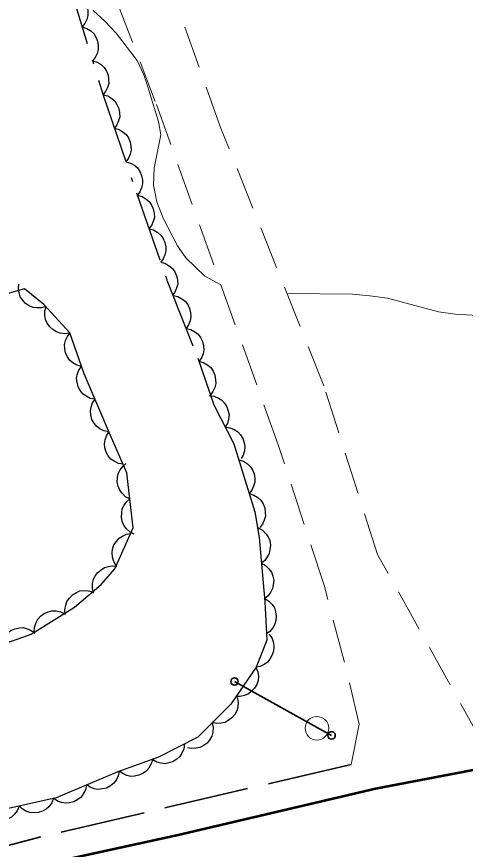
# Model space of a CAD drawing. Extents: x 355726 to 357533, y 5103782 to 5105258.
# Drawn here: x 356242.41 to 356261.39, y 5104830.88 to 5104866.12 of the extents above; entities that cross this region are included whole.
import ezdxf

# ---------------------------------------------------------------- set-up
doc = ezdxf.new("R2010")
doc.units = 0
doc.header["$LTSCALE"] = 0.6
for name, pattern in [('DOT_DASHED', [7.7, 5, -1.2, 0.3, -1.2]), ('LONG_DASHED', [7.5, 6, -1.5]), ('MEDIUM_DASHED', [4.5, 3, -1.5])]:
    doc.linetypes.add(name, pattern=pattern)
for name, color, linetype, lineweight in [('19', 7, 'Continuous', 13), ('2', 7, 'LONG_DASHED', 13), ('21', 7, 'LONG_DASHED', 35), ('36', 7, 'Continuous', 13), ('44', 7, 'Continuous', 25)]:
    doc.layers.add(name, color=color, linetype=linetype, lineweight=lineweight)

msp = doc.modelspace()

# ---------------------------------------------------------------- linework, layer by layer
at = {"layer": '19', "linetype": 'MEDIUM_DASHED'}
for points in [[(356256.56, 5104834.47), (356256.9, 5104836.17), (356256.26, 5104838.84), (356255.41, 5104842.05), (356253.47, 5104847.99), (356248.27, 5104862.52), (356244.92, 5104871.24), (356241.81, 5104880.33), (356238.72, 5104888.78), (356233.33, 5104901.72), (356229.32, 5104911.68), (356225.2, 5104921.51)], [(356262.06, 5104835.48), (356257.67, 5104843.36), (356255.4, 5104850.49), (356251.03, 5104861.43), (356246.18, 5104875.05), (356240.76, 5104889.76), (356234.8, 5104905.19), (356229.06, 5104918.68)]]:
    msp.add_lwpolyline(points, dxfattribs=at)
at = {"layer": '2', "linetype": 'Continuous'}
for points in [[(356245.64, 5104866.37), (356246.14, 5104865.93), (356246.62, 5104865.41), (356247.5, 5104864.26), (356247.78, 5104863.65), (356247.96, 5104863.14), (356248.15, 5104862.5), (356248.41, 5104861.68), (356248.5, 5104861.11), (356248.22, 5104859.7), (356248.2, 5104858.99), (356248.34, 5104858.28), (356248.6, 5104857.59), (356249.21, 5104856.42), (356249.56, 5104855.91), (356250.36, 5104855.13), (356251.04, 5104854.77)], [(356253.84, 5104854.4), (356256.61, 5104854.37), (356257.35, 5104854.3), (356258.1, 5104854.2), (356260.25, 5104853.62), (356260.96, 5104853.53), (356262.4, 5104853.44), (356263.07, 5104853.28), (356263.67, 5104852.99), (356264.12, 5104852.55), (356265.43, 5104851.09), (356267.08, 5104849.72), (356268.85, 5104848.46), (356270.07, 5104847.76), (356271.36, 5104847.11), (356272.03, 5104846.84), (356273.43, 5104846.51), (356276.1, 5104846.18), (356277.44, 5104846.15), (356278.67, 5104846.3)]]:
    msp.add_lwpolyline(points, dxfattribs=at)
at = {"layer": '21', "linetype": 'Continuous', "lineweight": 53}
msp.add_lwpolyline([(356265.12, 5104834.88), (356257.59, 5104833.43), (356249.24, 5104831.48), (356241.54, 5104829.79), (356235.3, 5104828.24), (356228.28, 5104826), (356220.13, 5104823.86), (356211.31, 5104821.8), (356200.68, 5104819.37), (356190.43, 5104816.84), (356179.84, 5104814.21), (356168.92, 5104811.4), (356156.43, 5104808.45), (356123.02, 5104799.98), (356103.02, 5104795), (356083.74, 5104790.16), (356066.42, 5104785.94), (356046.6, 5104780.55), (356019.42, 5104772.79), (356007.97, 5104769.51), (355987.34, 5104763.62), (355953.78, 5104754.18)], dxfattribs=at)
at = {"layer": '21'}
msp.add_lwpolyline([(356256.56, 5104834.47), (356243.43, 5104831.4), (356229.48, 5104827.79)], dxfattribs=at)
at = {"layer": '36', "lineweight": 35}
msp.add_line((356255.73, 5104835.7), (356251.62, 5104837.98), dxfattribs=at)
for centre in [(356251.62, 5104837.977), (356255.729, 5104835.698)]:
    msp.add_circle(centre, 0.157, dxfattribs=at)
at = {"layer": '36'}
msp.add_circle((356255.109, 5104836), 0.5, dxfattribs=at)
at = {"layer": '44', "linetype": 'DOT_DASHED'}
for points in [[(356244.52, 5104867.85), (356246.05, 5104862.83), (356247.47, 5104858.66), (356248.76, 5104854.97), (356250.07, 5104851.66), (356250.75, 5104849.69), (356251.59, 5104848.03), (356252.48, 5104845.16), (356252.66, 5104844.07), (356252.91, 5104841.35), (356252.99, 5104839.73), (356252.54, 5104838.59), (356251.46, 5104837.02), (356250.07, 5104835.62), (356248.41, 5104834.78), (356246.68, 5104834.16), (356244.07, 5104833.06), (356241.8, 5104832.55)], [(356241.28, 5104839.37), (356243.02, 5104839.98), (356244.85, 5104841.13), (356245.98, 5104842.08), (356246.56, 5104842.74), (356247.34, 5104844.48), (356247.07, 5104846.81), (356246.37, 5104848.39), (356245.26, 5104851), (356244.65, 5104852.73), (356243.55, 5104853.94), (356242.73, 5104854.6), (356241.79, 5104854.33)]]:
    msp.add_lwpolyline(points, dxfattribs=at)
at = {"layer": '44'}
for points in [[(356244.74, 5104867.12), (356244.94, 5104867.06), (356245.11, 5104866.94), (356245.23, 5104866.83), (356245.33, 5104866.68), (356245.4, 5104866.51), (356245.42, 5104866.32), (356245.42, 5104866.16), (356245.37, 5104865.99), (356245.29, 5104865.82), (356245.18, 5104865.68)], [(356245.18, 5104865.68), (356245.38, 5104865.62), (356245.55, 5104865.51), (356245.67, 5104865.4), (356245.76, 5104865.25), (356245.83, 5104865.08), (356245.86, 5104864.89), (356245.86, 5104864.73), (356245.81, 5104864.56), (356245.73, 5104864.39), (356245.62, 5104864.25)], [(356245.62, 5104864.25), (356245.82, 5104864.19), (356245.99, 5104864.07), (356246.11, 5104863.96), (356246.2, 5104863.81), (356246.27, 5104863.64), (356246.29, 5104863.45), (356246.3, 5104863.29), (356246.25, 5104863.12), (356246.17, 5104862.95), (356246.05, 5104862.81)], [(356246.06, 5104862.81), (356246.26, 5104862.76), (356246.43, 5104862.65), (356246.56, 5104862.55), (356246.65, 5104862.4), (356246.73, 5104862.23), (356246.76, 5104862.04), (356246.77, 5104861.88), (356246.72, 5104861.71), (356246.65, 5104861.54), (356246.54, 5104861.39)], [(356246.54, 5104861.39), (356246.74, 5104861.34), (356246.91, 5104861.23), (356247.04, 5104861.13), (356247.14, 5104860.98), (356247.21, 5104860.81), (356247.24, 5104860.62), (356247.25, 5104860.46), (356247.21, 5104860.29), (356247.13, 5104860.12), (356247.02, 5104859.97)], [(356247.02, 5104859.97), (356247.22, 5104859.92), (356247.4, 5104859.81), (356247.52, 5104859.71), (356247.62, 5104859.56), (356247.69, 5104859.39), (356247.73, 5104859.2), (356247.73, 5104859.04), (356247.69, 5104858.87), (356247.61, 5104858.7), (356247.51, 5104858.55)], [(356247.51, 5104858.56), (356247.71, 5104858.5), (356247.88, 5104858.39), (356248.01, 5104858.29), (356248.11, 5104858.14), (356248.18, 5104857.98), (356248.22, 5104857.79), (356248.23, 5104857.62), (356248.18, 5104857.45), (356248.11, 5104857.28), (356248, 5104857.14)], [(356248, 5104857.14), (356248.2, 5104857.09), (356248.38, 5104856.98), (356248.5, 5104856.87), (356248.6, 5104856.73), (356248.68, 5104856.56), (356248.71, 5104856.37), (356248.72, 5104856.21), (356248.68, 5104856.04), (356248.6, 5104855.87), (356248.5, 5104855.72)], [(356248.5, 5104855.72), (356248.7, 5104855.67), (356248.87, 5104855.56), (356249, 5104855.46), (356249.1, 5104855.31), (356249.17, 5104855.14), (356249.21, 5104854.96), (356249.22, 5104854.79), (356249.17, 5104854.62), (356249.1, 5104854.45), (356248.99, 5104854.31)], [(356243.66, 5104853.85), (356243.46, 5104853.79), (356243.26, 5104853.79), (356243.1, 5104853.81), (356242.94, 5104853.88), (356242.78, 5104853.98), (356242.65, 5104854.13), (356242.56, 5104854.26), (356242.51, 5104854.43), (356242.48, 5104854.61), (356242.49, 5104854.79)], [(356249.02, 5104854.32), (356249.22, 5104854.27), (356249.4, 5104854.17), (356249.53, 5104854.07), (356249.64, 5104853.93), (356249.72, 5104853.77), (356249.76, 5104853.58), (356249.77, 5104853.42), (356249.74, 5104853.24), (356249.67, 5104853.07), (356249.57, 5104852.92)], [(356244.66, 5104852.72), (356244.45, 5104852.69), (356244.25, 5104852.72), (356244.09, 5104852.77), (356243.94, 5104852.87), (356243.81, 5104852.99), (356243.7, 5104853.15), (356243.63, 5104853.3), (356243.6, 5104853.47), (356243.6, 5104853.66), (356243.65, 5104853.83)], [(356245.15, 5104851.31), (356244.95, 5104851.36), (356244.78, 5104851.47), (356244.65, 5104851.57), (356244.55, 5104851.72), (356244.47, 5104851.88), (356244.44, 5104852.07), (356244.43, 5104852.24), (356244.47, 5104852.41), (356244.55, 5104852.58), (356244.65, 5104852.72)], [(356249.57, 5104852.92), (356249.77, 5104852.88), (356249.95, 5104852.78), (356250.08, 5104852.68), (356250.19, 5104852.54), (356250.27, 5104852.37), (356250.31, 5104852.18), (356250.33, 5104852.02), (356250.29, 5104851.85), (356250.22, 5104851.68), (356250.12, 5104851.53)], [(356245.72, 5104849.92), (356245.51, 5104849.96), (356245.34, 5104850.05), (356245.2, 5104850.15), (356245.09, 5104850.29), (356245.01, 5104850.45), (356244.96, 5104850.64), (356244.94, 5104850.8), (356244.97, 5104850.97), (356245.04, 5104851.15), (356245.13, 5104851.3)], [(356250.12, 5104851.53), (356250.32, 5104851.47), (356250.49, 5104851.36), (356250.62, 5104851.26), (356250.72, 5104851.11), (356250.79, 5104850.94), (356250.82, 5104850.75), (356250.83, 5104850.59), (356250.79, 5104850.42), (356250.71, 5104850.25), (356250.61, 5104850.11)], [(356246.31, 5104848.54), (356246.1, 5104848.58), (356245.92, 5104848.67), (356245.79, 5104848.77), (356245.68, 5104848.91), (356245.59, 5104849.07), (356245.55, 5104849.26), (356245.53, 5104849.42), (356245.56, 5104849.59), (356245.62, 5104849.77), (356245.72, 5104849.92)], [(356250.55, 5104850.08), (356250.76, 5104850.06), (356250.94, 5104849.97), (356251.08, 5104849.89), (356251.2, 5104849.76), (356251.3, 5104849.6), (356251.35, 5104849.42), (356251.39, 5104849.26), (356251.37, 5104849.08), (356251.32, 5104848.9), (356251.23, 5104848.75)], [(356246.91, 5104847.17), (356246.71, 5104847.2), (356246.53, 5104847.3), (356246.39, 5104847.39), (356246.28, 5104847.53), (356246.19, 5104847.69), (356246.14, 5104847.87), (356246.12, 5104848.04), (356246.15, 5104848.21), (356246.21, 5104848.38), (356246.3, 5104848.54)], [(356251.23, 5104848.75), (356251.43, 5104848.72), (356251.62, 5104848.64), (356251.76, 5104848.55), (356251.88, 5104848.42), (356251.98, 5104848.26), (356252.03, 5104848.08), (356252.06, 5104847.92), (356252.04, 5104847.74), (356251.99, 5104847.56), (356251.91, 5104847.41)], [(356247.2, 5104845.71), (356247.01, 5104845.8), (356246.87, 5104845.95), (356246.77, 5104846.08), (356246.7, 5104846.24), (356246.66, 5104846.42), (356246.67, 5104846.61), (356246.7, 5104846.77), (356246.78, 5104846.93), (356246.89, 5104847.08), (356247.03, 5104847.2)], [(356251.8, 5104847.36), (356252, 5104847.3), (356252.17, 5104847.19), (356252.29, 5104847.08), (356252.38, 5104846.93), (356252.45, 5104846.76), (356252.48, 5104846.57), (356252.48, 5104846.41), (356252.43, 5104846.24), (356252.35, 5104846.07), (356252.24, 5104845.93)], [(356247.37, 5104844.22), (356247.19, 5104844.31), (356247.04, 5104844.46), (356246.94, 5104844.59), (356246.87, 5104844.75), (356246.84, 5104844.93), (356246.85, 5104845.12), (356246.87, 5104845.28), (356246.95, 5104845.44), (356247.06, 5104845.59), (356247.2, 5104845.71)], [(356252.24, 5104845.93), (356252.44, 5104845.87), (356252.61, 5104845.76), (356252.73, 5104845.65), (356252.83, 5104845.5), (356252.9, 5104845.33), (356252.92, 5104845.14), (356252.93, 5104844.98), (356252.88, 5104844.81), (356252.8, 5104844.64), (356252.69, 5104844.5)], [(356246.62, 5104842.87), (356246.51, 5104843.05), (356246.46, 5104843.24), (356246.44, 5104843.41), (356246.46, 5104843.58), (356246.52, 5104843.76), (356246.63, 5104843.91), (356246.74, 5104844.04), (356246.88, 5104844.13), (356247.05, 5104844.21), (356247.23, 5104844.24)], [(356252.62, 5104844.48), (356252.81, 5104844.38), (356252.95, 5104844.23), (356253.05, 5104844.1), (356253.11, 5104843.94), (356253.14, 5104843.75), (356253.12, 5104843.56), (356253.09, 5104843.4), (356253.01, 5104843.25), (356252.9, 5104843.1), (356252.76, 5104842.99)], [(356245.66, 5104841.72), (356245.61, 5104841.92), (356245.62, 5104842.13), (356245.65, 5104842.29), (356245.73, 5104842.45), (356245.84, 5104842.59), (356245.98, 5104842.71), (356246.12, 5104842.8), (356246.29, 5104842.85), (356246.48, 5104842.87), (356246.65, 5104842.85)], [(356252.76, 5104842.99), (356252.94, 5104842.89), (356253.08, 5104842.74), (356253.18, 5104842.61), (356253.24, 5104842.44), (356253.28, 5104842.26), (356253.26, 5104842.07), (356253.23, 5104841.91), (356253.15, 5104841.75), (356253.04, 5104841.61), (356252.9, 5104841.49)], [(356244.46, 5104840.81), (356244.44, 5104841.01), (356244.48, 5104841.21), (356244.53, 5104841.37), (356244.64, 5104841.51), (356244.77, 5104841.64), (356244.93, 5104841.74), (356245.08, 5104841.81), (356245.25, 5104841.83), (356245.44, 5104841.82), (356245.61, 5104841.77)], [(356252.9, 5104841.49), (356253.08, 5104841.38), (356253.22, 5104841.23), (356253.31, 5104841.1), (356253.36, 5104840.93), (356253.39, 5104840.75), (356253.37, 5104840.56), (356253.33, 5104840.4), (356253.24, 5104840.25), (356253.12, 5104840.1), (356252.98, 5104839.99)], [(356243.15, 5104840.06), (356243.16, 5104840.27), (356243.23, 5104840.47), (356243.3, 5104840.61), (356243.42, 5104840.74), (356243.57, 5104840.85), (356243.74, 5104840.93), (356243.9, 5104840.97), (356244.08, 5104840.97), (356244.26, 5104840.93), (356244.42, 5104840.86)], [(356241.75, 5104839.54), (356241.81, 5104839.74), (356241.91, 5104839.91), (356242.02, 5104840.04), (356242.16, 5104840.14), (356242.33, 5104840.21), (356242.52, 5104840.25), (356242.68, 5104840.26), (356242.85, 5104840.21), (356243.02, 5104840.14), (356243.17, 5104840.03)], [(356253.09, 5104839.98), (356253.21, 5104839.8), (356253.27, 5104839.61), (356253.29, 5104839.45), (356253.27, 5104839.27), (356253.22, 5104839.1), (356253.12, 5104838.93), (356253.02, 5104838.8), (356252.88, 5104838.7), (356252.71, 5104838.62), (356252.54, 5104838.58)], [(356252.53, 5104838.58), (356252.61, 5104838.39), (356252.63, 5104838.19), (356252.62, 5104838.02), (356252.56, 5104837.85), (356252.47, 5104837.69), (356252.33, 5104837.56), (356252.21, 5104837.45), (356252.05, 5104837.39), (356251.86, 5104837.35), (356251.68, 5104837.35)], [(356251.74, 5104837.3), (356251.78, 5104837.1), (356251.76, 5104836.89), (356251.72, 5104836.73), (356251.63, 5104836.58), (356251.51, 5104836.44), (356251.36, 5104836.33), (356251.22, 5104836.25), (356251.04, 5104836.21), (356250.86, 5104836.2), (356250.68, 5104836.24)], [(356250.68, 5104836.24), (356250.72, 5104836.03), (356250.7, 5104835.83), (356250.66, 5104835.67), (356250.58, 5104835.52), (356250.46, 5104835.37), (356250.3, 5104835.26), (356250.16, 5104835.18), (356249.99, 5104835.15), (356249.8, 5104835.14), (356249.63, 5104835.17)], [(356249.51, 5104835.34), (356249.48, 5104835.13), (356249.4, 5104834.94), (356249.31, 5104834.8), (356249.18, 5104834.69), (356249.02, 5104834.59), (356248.84, 5104834.53), (356248.68, 5104834.5), (356248.5, 5104834.52), (356248.33, 5104834.57), (356248.17, 5104834.66)], [(356248.16, 5104834.69), (356248.1, 5104834.49), (356248, 5104834.31), (356247.89, 5104834.18), (356247.75, 5104834.08), (356247.58, 5104834.01), (356247.39, 5104833.97), (356247.23, 5104833.96), (356247.06, 5104834), (356246.89, 5104834.08), (356246.74, 5104834.18)], [(356246.74, 5104834.19), (356246.7, 5104833.98), (356246.61, 5104833.8), (356246.51, 5104833.67), (356246.37, 5104833.56), (356246.21, 5104833.47), (356246.02, 5104833.43), (356245.86, 5104833.41), (356245.69, 5104833.44), (356245.51, 5104833.51), (356245.36, 5104833.6)], [(356245.36, 5104833.6), (356245.32, 5104833.4), (356245.22, 5104833.22), (356245.13, 5104833.09), (356244.99, 5104832.98), (356244.82, 5104832.89), (356244.64, 5104832.85), (356244.48, 5104832.83), (356244.3, 5104832.86), (356244.13, 5104832.92), (356243.98, 5104833.02)], [(356243.97, 5104833.04), (356243.9, 5104832.84), (356243.77, 5104832.68), (356243.65, 5104832.57), (356243.5, 5104832.49), (356243.32, 5104832.43), (356243.13, 5104832.42), (356242.96, 5104832.43), (356242.8, 5104832.49), (356242.64, 5104832.59), (356242.51, 5104832.71)], [(356242.51, 5104832.7), (356242.43, 5104832.5), (356242.3, 5104832.35), (356242.18, 5104832.23), (356242.03, 5104832.16), (356241.85, 5104832.1), (356241.66, 5104832.1), (356241.49, 5104832.11), (356241.33, 5104832.17), (356241.17, 5104832.27), (356241.04, 5104832.39)]]:
    msp.add_lwpolyline(points, dxfattribs=at)

doc.saveas('drawing.dxf')
